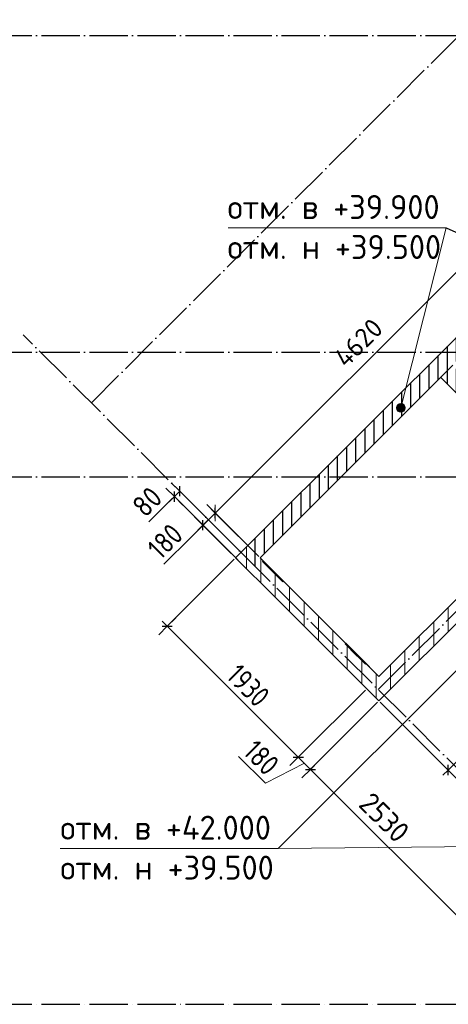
# Model space of a CAD drawing. Header units: millimetres. Extents: x -49773 to 2322955, y -3321 to 58485.
# Tile 426 of 580: x 1671375 to 1675838, y 6231 to 16495. Entities that reach past the tile are written whole.
import ezdxf

# ---------------------------------------------------------------- set-up
doc = ezdxf.new("R2010")
doc.units = ezdxf.units.MM
doc.header["$PDMODE"] = 65
doc.linetypes.add('______11', pattern=[500, 400, -50, 0, -50])
doc.linetypes.add('______5', pattern=[1100, 800, -100, 100, -100])
for name, color, linetype, lineweight in [('Высотная отметки_ общее', 7, 'Continuous', 13), ('Размерная линия_ общее', 7, 'Continuous', 13), ('Размерная линия_ общее_1', 7, 'Continuous', 13), ('СПДС_РАЗМЕРЫ', 152, 'Continuous', 25), ('Стена_ общее', 7, 'Continuous', 35), ('Стена_ Сборный элемент', 7, 'Continuous', 35), ('тонкая', 7, 'Continuous', 25)]:
    doc.layers.add(name, color=color, linetype=linetype, lineweight=lineweight)
doc.layers.add('Осевая линия_ общее', color=7, linetype='______5', lineweight=13, true_color=0xa0a0a0)
doc.styles.add('ISOCPEUR', font='txt')
doc.dimstyles.new('__________2', dxfattribs={"dimtxt": 250, "dimasz": 200, "dimexe": 0, "dimexo": 0, "dimgap": 100, "dimtad": 1, "dimdec": 0, "dimrnd": 1, "dimzin": 12, "dimdsep": 46, "dimtxsty": 'ISOCPEUR', "dimblk": 'ALL_ML_STRICH', "dimblk1": 'ALL_ML_STRICH', "dimblk2": 'ALL_ML_STRICH', "dimsah": 1, "dimcen": 0, "dimclrd": 7, "dimclre": 7, "dimclrt": 7, "dimadec": 0, "dimazin": 0, "dimtfac": 1, "dimtdec": 0, "dimtmove": 1, "dimatfit": 3, "dimfxl": 0, "dimtzin": 0, "dimlwd": 0, "dimlwe": 13, "dimarcsym": 0})

# ---------------------------------------------------------------- blocks, each defined once
blk = doc.blocks.new('ALL_ML_STRICH')
at = {"color": 0, "linetype": 'ByBlock', "lineweight": -2}
for p, q in [((-1, 0), (0.5, 0)), ((-0.3, -0.3), (0.3, 0.3)), ((0, -0.5), (0, 0.5))]:
    blk.add_line(p, q, dxfattribs=at)
blk = doc.blocks.new('*D972')
at = {"layer": 'Defpoints', "color": 0}
for p in [(1676677, 14620), (1677017, 14279), (1673751, 11013)]:
    blk.add_point(p, dxfattribs=at)
at = {"layer": 'СПДС_РАЗМЕРЫ', "color": 7, "lineweight": 13}
for p, q in [((1677017, 14279), (1676677, 14620)), ((1673751, 11013), (1673411, 11353))]:
    blk.add_line(p, q, dxfattribs=at)
at = {"layer": 'СПДС_РАЗМЕРЫ', "color": 7, "lineweight": 0}
blk.add_line((1673552, 11494), (1676536, 14478), dxfattribs=at)
at = {"layer": 'СПДС_РАЗМЕРЫ', "color": 7, "lineweight": 0, "xscale": 200, "yscale": 200, "zscale": 200}
for p, rotation in [((1676677, 14620), 45.00050986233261), ((1673411, 11353), 225.0005098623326)]:
    blk.add_blockref('ALL_ML_STRICH', p, dxfattribs=dict(at, rotation=rotation))
at = {"layer": 'СПДС_РАЗМЕРЫ', "color": 7, "insert": (1674903, 13128), "char_height": 200, "attachment_point": 5, "rotation": 45.0005, "style": 'ISOCPEUR'}
blk.add_mtext('4620', dxfattribs=at)

msp = doc.modelspace()

# ---------------------------------------------------------------- hatches: boundary and pattern name
at = {"layer": 'Высотная отметки_ общее', "linetype": 'Continuous', "lineweight": 13, "transparency": 33554687}
for points in [[(1675300.7, 12454.1), (1675380.2, 12419.5), (1675309.8, 12475.6)], [(1675303.3, 12431.3), (1675361.2, 12405.8), (1675300.7, 12454.1)], [(1675300.7, 12454.1), (1675361.2, 12405.8), (1675380.2, 12419.5)], [(1675338.5, 12403.3), (1675303.3, 12431.3), (1675317, 12412.4)], [(1675303.3, 12431.3), (1675338.5, 12403.3), (1675361.2, 12405.8)], [(1675309.8, 12475.6), (1675389.3, 12441), (1675328.8, 12489.3)], [(1675309.8, 12475.6), (1675380.2, 12419.5), (1675389.3, 12441)], [(1675328.8, 12489.3), (1675386.7, 12463.8), (1675351.6, 12491.8)], [(1675328.8, 12489.3), (1675389.3, 12441), (1675386.7, 12463.8)], [(1675351.6, 12491.8), (1675386.7, 12463.8), (1675373.1, 12482.7)]]:
    msp.add_hatch(color=7, dxfattribs=at).paths.add_polyline_path(points)
at = {"layer": 'тонкая'}
h = msp.add_hatch(dxfattribs=at)
h.set_pattern_fill('ANSI31', color=254, scale=30, angle=45)
edge = h.paths.add_edge_path()
edge.add_line((1674469.1, 11731), (1674723.7, 11731))
edge.add_line((1673878, 10885.3), (1674723.7, 11731))
edge.add_line((1673885.8, 10877.4), (1673878, 10885.3))
edge.add_line((1673885.8, 10736), (1673885.8, 10877.4))
edge.add_line((1673735.8, 10886), (1673885.8, 10736))
edge.add_line((1673735.8, 10886), (1673735.8, 10997.7))
edge.add_line((1673750.7, 11012.6), (1673735.8, 10997.7))
edge.add_line((1673750.7, 11012.6), (1674469.1, 11731))
edge = h.paths.add_edge_path()
edge.add_line((1675769.1, 13031), (1676385.8, 13647.8))
edge.add_line((1676385.8, 13393.2), (1676385.8, 13647.8))
edge.add_line((1676023.7, 13031), (1676385.8, 13393.2))
edge.add_line((1675769.1, 13031), (1676023.7, 13031))
edge = h.paths.add_edge_path()
edge.add_line((1677154, 14142.9), (1677017.5, 14279.4))
edge.add_arc((1677185.8, 14111.1), 45, 134.99841, 315.00159)
edge.add_line((1677635.8, 13661.1), (1677217.6, 14079.3))
edge.add_line((1677635.8, 13406.6), (1677635.8, 13661.1))
edge.add_line((1677017.5, 14024.9), (1677635.8, 13406.6))
edge.add_line((1676385.8, 13393.2), (1677017.5, 14024.9))
edge.add_line((1676385.8, 13393.2), (1676385.8, 13647.8))
edge.add_line((1676385.8, 13647.8), (1677017.5, 14279.4))
edge = h.paths.add_edge_path()
edge.add_line((1677635.8, 13406.6), (1678011.3, 13031))
edge.add_line((1677635.8, 13406.6), (1677635.8, 13661.1))
edge.add_line((1678265.9, 13031), (1677635.8, 13661.1))
edge.add_line((1678011.3, 13031), (1678265.9, 13031))
edge = h.paths.add_edge_path()
edge.add_line((1678011.3, 13031), (1678265.9, 13031))
edge.add_line((1678382.2, 12914.7), (1678265.9, 13031))
edge.add_line((1678445.9, 12851), (1678382.2, 12914.7))
edge.add_line((1678318.6, 12723.8), (1678445.9, 12851))
edge.add_line((1678254.9, 12787.4), (1678318.6, 12723.8))
edge.add_line((1678011.3, 13031), (1678254.9, 12787.4))
edge = h.paths.add_edge_path()
edge.add_line((1676385.8, 12139.2), (1676385.8, 12393.8))
edge.add_line((1677048.6, 11731), (1676385.8, 12393.8))
edge.add_line((1676794, 11731), (1677048.6, 11731))
edge.add_line((1676385.8, 12139.2), (1676794, 11731))
edge = h.paths.add_edge_path()
edge.add_line((1675758.8, 12766.2), (1676385.8, 12139.2))
edge.add_line((1675758.8, 12766.2), (1675886.1, 12893.5))
edge.add_line((1676385.8, 12393.8), (1675886.1, 12893.5))
edge.add_line((1676385.8, 12139.2), (1676385.8, 12393.8))
edge = h.paths.add_edge_path()
edge.add_line((1677198.6, 11731), (1677325.9, 11731))
edge.add_line((1676416.5, 10821.6), (1677325.9, 11731))
edge.add_line((1676416.5, 10821.6), (1676385.8, 10852.3))
edge.add_line((1676385.8, 10852.3), (1676385.8, 10918.3))
edge.add_line((1676996.3, 11528.8), (1676385.8, 10918.3))
edge.add_line((1676794, 11731), (1676996.3, 11528.8))
edge.add_line((1676794, 11731), (1677048.6, 11731))
edge.add_line((1677123.6, 11656), (1677048.6, 11731))
edge.add_line((1677198.6, 11731), (1677123.6, 11656))
edge = h.paths.add_edge_path()
edge.add_line((1676416.5, 10821.6), (1677325.9, 11731))
edge.add_line((1677325.9, 11731), (1677453.1, 11731))
edge.add_line((1676480.1, 10758), (1677453.1, 11731))
edge.add_line((1676480.1, 10758), (1676416.5, 10821.6))
edge = h.paths.add_edge_path()
edge.add_line((1677635.8, 12168.3), (1677198.6, 11731))
edge.add_line((1677635.8, 12041), (1677635.8, 12168.3))
edge.add_line((1677325.9, 11731), (1677635.8, 12041))
edge.add_line((1677198.6, 11731), (1677325.9, 11731))
edge = h.paths.add_edge_path()
edge.add_line((1677635.8, 11913.7), (1677635.8, 12041))
edge.add_line((1677453.1, 11731), (1677635.8, 11913.7))
edge.add_line((1677325.9, 11731), (1677453.1, 11731))
edge.add_line((1677325.9, 11731), (1677635.8, 12041))
edge = h.paths.add_edge_path()
edge.add_line((1677635.8, 12041), (1678318.6, 12723.8))
edge.add_line((1678318.6, 12723.8), (1678382.2, 12660.1))
edge.add_line((1677635.8, 11913.7), (1678382.2, 12660.1))
edge.add_line((1677635.8, 11913.7), (1677635.8, 12041))
edge = h.paths.add_edge_path()
edge.add_line((1678254.9, 12787.4), (1677635.8, 12168.3))
edge.add_line((1678254.9, 12787.4), (1678318.6, 12723.8))
edge.add_line((1677635.8, 12041), (1678318.6, 12723.8))
edge.add_line((1677635.8, 12041), (1677635.8, 12168.3))
edge = h.paths.add_edge_path()
edge.add_line((1680871.2, 15149.1), (1680807.6, 15212.8))
edge.add_line((1678753.1, 13031), (1680871.2, 15149.1))
edge.add_line((1678625.9, 13031), (1678753.1, 13031))
edge.add_line((1678625.9, 13031), (1680807.6, 15212.8))
edge = h.paths.add_edge_path()
edge.add_line((1678509.5, 12787.4), (1678445.9, 12851))
edge.add_line((1678445.9, 12851), (1678625.9, 13031))
edge.add_line((1678625.9, 13031), (1678753.1, 13031))
edge.add_line((1678509.5, 12787.4), (1678753.1, 13031))
edge = h.paths.add_edge_path()
edge.add_line((1678498.6, 13031), (1678382.2, 12914.7))
edge.add_line((1678498.6, 13031), (1678625.9, 13031))
edge.add_line((1678445.9, 12851), (1678625.9, 13031))
edge.add_line((1678445.9, 12851), (1678382.2, 12914.7))
edge = h.paths.add_edge_path()
edge.add_line((1678625.9, 13031), (1680807.6, 15212.8))
edge.add_line((1678498.6, 13031), (1678625.9, 13031))
edge.add_line((1679024.1, 13556.6), (1678498.6, 13031))
edge.add_arc((1679055.9, 13588.4), 45, 225.05693, 404.94281)
edge.add_line((1680744, 15276.4), (1679087.8, 13620.2))
edge.add_line((1680807.6, 15212.8), (1680744, 15276.4))
edge = h.paths.add_edge_path()
edge.add_line((1674469.1, 11731), (1675769.1, 13031))
edge.add_line((1675769.1, 13031), (1676023.7, 13031))
edge.add_line((1675886.1, 12893.5), (1676023.7, 13031))
edge.add_line((1675758.8, 12766.2), (1675886.1, 12893.5))
edge.add_line((1674723.7, 11731), (1675758.8, 12766.2))
edge.add_line((1674469.1, 11731), (1674723.7, 11731))
edge = h.paths.add_edge_path()
edge.add_line((1678318.6, 12723.8), (1678445.9, 12851))
edge.add_line((1678509.5, 12787.4), (1678445.9, 12851))
edge.add_line((1678382.2, 12660.1), (1678509.5, 12787.4))
edge.add_line((1678318.6, 12723.8), (1678382.2, 12660.1))
edge = h.paths.add_edge_path()
edge.add_line((1680807.6, 15212.8), (1680744, 15276.4))
edge.add_line((1681168.2, 15700.7), (1680744, 15276.4))
edge.add_line((1681231.9, 15637), (1681168.2, 15700.7))
edge.add_line((1680807.6, 15212.8), (1681231.9, 15637))
edge = h.paths.add_edge_path()
edge.add_line((1680807.6, 15212.8), (1681231.9, 15637))
edge.add_line((1681295.5, 15573.4), (1681231.9, 15637))
edge.add_line((1680871.2, 15149.1), (1681295.5, 15573.4))
edge.add_line((1680871.2, 15149.1), (1680807.6, 15212.8))

# ---------------------------------------------------------------- linework, layer by layer
at = {"layer": 'Высотная отметки_ общее', "color": 7, "linetype": 'Continuous', "lineweight": 13, "transparency": 33554687}
for p, q in [((1675309.8, 12475.6), (1675309.8, 12475.6)), ((1675373.1, 12482.7), (1675373.1, 12482.7)), ((1675317, 12412.4), (1675317, 12412.4)), ((1675380.2, 12419.5), (1675380.2, 12419.5))]:
    msp.add_line(p, q, dxfattribs=at)
for points in [[(1675345, 12447.6), (1675814.8, 14325.8), (1673546.7, 14325.8)], [(1677186, 7885.9), (1674065.8, 7855.7), (1671797.6, 7855.7)]]:
    msp.add_lwpolyline(points, dxfattribs=at)
msp.add_circle((1675345, 12447.6), 45, dxfattribs=at)
at = {"layer": 'Осевая линия_ общее', "color": 253, "linetype": '______11', "lineweight": -3, "true_color": 0xa0a0a0, "transparency": 33554687}
for p, q in [((1672122.2, 12502.5), (1680204.5, 20584.7)), ((1675108.3, 9513.5), (1683190.5, 17595.7)), ((1666099.6, 16331), (1677635.8, 16331)), ((1677873.1, 6748.7), (1671410.1, 13211.7)), ((1666099.6, 13031), (1687535.8, 13031)), ((1666099.6, 11731), (1687535.8, 11731)), ((1666099.6, 6231), (1687535.8, 6231))]:
    msp.add_line(p, q, dxfattribs=at)
at = {"layer": 'Размерная линия_ общее', "color": 253, "linetype": 'Continuous', "lineweight": -3, "true_color": 0xa0a0a0, "transparency": 33554687}
for p, q in [((1672985.1, 11523.6), (1672896.7, 11612)), ((1673041.6, 11580.2), (1672953.3, 11668.6)), ((1672985.1, 11523.6), (1673073.5, 11435.2)), ((1672985.1, 11523.6), (1673644.6, 10864.1)), ((1673041.6, 11580.2), (1673130, 11491.8)), ((1673041.6, 11580.2), (1673701.2, 10920.6)), ((1673410.6, 11352.7), (1673322.2, 11441.1)), ((1673283.3, 11225.4), (1673194.9, 11313.8)), ((1673410.6, 11352.7), (1673498.9, 11264.3)), ((1673283.3, 11225.4), (1673371.7, 11137)), ((1672910.6, 10172.5), (1672822.3, 10084.2)), ((1672910.6, 10172.5), (1672999, 10260.9)), ((1675835.5, 8673.2), (1675129.5, 9379.1)), ((1674275.4, 8807.8), (1674363.7, 8896.2)), ((1674275.4, 8807.8), (1674187, 8719.4)), ((1674402.6, 8680.5), (1674491, 8768.9)), ((1675835.5, 8673.2), (1675747.1, 8761.6)), ((1674402.6, 8680.5), (1674314.2, 8592.2)), ((1675835.5, 8673.2), (1675923.9, 8584.8))]:
    msp.add_line(p, q, dxfattribs=at)
at = {"layer": 'Размерная линия_ общее', "color": 7, "linetype": 'Continuous', "lineweight": 25, "transparency": 33554687}
for p, q in [((1673041.6, 11527.1), (1673041.6, 11633.2)), ((1672985.1, 11470.6), (1672985.1, 11576.6)), ((1673410.6, 11299.6), (1673410.6, 11405.7)), ((1673283.3, 11172.4), (1673283.3, 11278.4)), ((1672857.6, 10172.5), (1672963.7, 10172.5)), ((1674222.3, 8807.8), (1674328.4, 8807.8)), ((1675835.5, 8620.2), (1675835.5, 8726.2)), ((1674349.6, 8680.5), (1674455.7, 8680.5))]:
    msp.add_line(p, q, dxfattribs=at)
at = {"layer": 'Размерная линия_ общее', "color": 7, "linetype": 'Continuous', "lineweight": 13, "transparency": 33554687}
for p, q in [((1673013.4, 11551.9), (1672920.3, 11462)), ((1672985.1, 11523.6), (1672932, 11470.6)), ((1672985.1, 11523.6), (1673041.6, 11580.2)), ((1672920.3, 11462), (1672718.1, 11259.8)), ((1673283.3, 11225.4), (1673410.6, 11352.7)), ((1673346.9, 11289), (1673156.7, 11098.5)), ((1673283.3, 11225.4), (1673230.2, 11172.4)), ((1673156.7, 11098.5), (1672876.7, 10818.5)), ((1672910.6, 10172.5), (1672857.6, 10225.6)), ((1672910.6, 10172.5), (1674402.6, 8680.5)), ((1675835.5, 8673.2), (1677072.9, 9910.6)), ((1673652.9, 8814.9), (1673932.9, 8534.9)), ((1674339, 8744.2), (1673932.9, 8534.9)), ((1674402.6, 8680.5), (1676191.6, 6891.6)), ((1675835.5, 8673.2), (1675782.5, 8620.2))]:
    msp.add_line(p, q, dxfattribs=at)
at = {"layer": 'Размерная линия_ общее', "color": 253, "linetype": 'Continuous', "lineweight": -3, "true_color": 0xa0a0a0, "transparency": 33554687}
for points in [[(1673410.6, 11352.7), (1673449.2, 11314.1), (1673449.2, 11314.1), (1673863.8, 10899.4)], [(1673283.3, 11225.4), (1673310.4, 11198.3), (1673310.4, 11198.3), (1673578.1, 10930.6)], [(1672910.6, 10172.5), (1673122.1, 10384), (1673122.1, 10384), (1673609.3, 10871.1)], [(1674275.4, 8807.8), (1674287.4, 8819.8), (1674287.4, 8819.8), (1674974, 9506.4)], [(1674402.6, 8680.5), (1674414.7, 8692.6), (1674414.7, 8692.6), (1675101.2, 9379.1)]]:
    msp.add_lwpolyline(points, dxfattribs=at)
at = {"layer": 'Размерная линия_ общее_1', "color": 253, "linetype": 'Continuous', "lineweight": -3, "true_color": 0xa0a0a0, "transparency": 33554687}
for q in [(1674872, 9891.2), (1675013.5, 9749.8), (1675094.2, 9669.1)]:
    msp.add_line((1674942.8, 9820.5), q, dxfattribs=at)
msp.add_lwpolyline([(1673307.5, 10569.4), (1673336.9, 10598.8), (1673336.9, 10598.8), (1673588, 10849.9)], dxfattribs=at)
at = {"layer": 'Стена_ общее', "color": 7, "linetype": 'Continuous', "lineweight": 35, "transparency": 33554687}
for p, q in [((1673750.7, 11012.6), (1677017.5, 14279.4)), ((1673878, 10885.3), (1675886.1, 12893.5)), ((1675758.8, 12766.2), (1676996.3, 11528.7)), ((1676996.3, 11528.8), (1675115.4, 9647.8)), ((1673750.7, 11012.6), (1673623.4, 10885.3)), ((1673623.4, 10885.3), (1674033.5, 10475.2)), ((1674160.8, 10602.4), (1673878, 10885.3)), ((1675115.4, 9393.3), (1676480.1, 10758)), ((1675115.4, 9647.8), (1674160.8, 10602.4)), ((1674033.5, 10475.2), (1674988.1, 9520.6)), ((1674988.1, 9520.6), (1675115.4, 9393.3))]:
    msp.add_line(p, q, dxfattribs=at)
at = {"layer": 'Стена_ общее', "color": 253, "linetype": '______5', "lineweight": 18, "true_color": 0xababab, "transparency": 33554687}
for p, q in [((1673735.8, 10772.9), (1673735.8, 10997.7)), ((1674035.8, 10477.5), (1674035.8, 10727.4))]:
    msp.add_line(p, q, dxfattribs=at)
at = {"layer": 'Стена_ общее', "color": 253, "linetype": '______11', "lineweight": 18, "true_color": 0xababab, "transparency": 33554687}
for p, q in [((1673885.8, 10622.9), (1673885.8, 10877.4)), ((1675085.8, 9422.9), (1675085.8, 9618.3))]:
    msp.add_line(p, q, dxfattribs=at)
at = {"layer": 'Стена_ общее', "color": 253, "linetype": '______5', "lineweight": 18, "true_color": 0xababab, "transparency": 33554687}
for points in [[(1674185.8, 10322.9), (1674185.8, 10577.4), (1674185.8, 10577.4), (1674185.8, 10577.4), (1674185.8, 10577.4), (1674185.8, 10577.4)], [(1674335.8, 10172.9), (1674335.8, 10427.4), (1674335.8, 10427.4), (1674335.8, 10427.4), (1674335.8, 10427.4), (1674335.8, 10427.4)], [(1675835.8, 10113.7), (1675835.8, 10113.7), (1675835.8, 10113.7), (1675835.8, 10113.7), (1675835.8, 10368.3)], [(1675535.8, 9813.7), (1675535.8, 9813.7), (1675535.8, 9813.7), (1675535.8, 9813.7), (1675535.8, 10068.3)], [(1674935.8, 9572.9), (1674935.8, 9827.4), (1674935.8, 9827.4), (1674935.8, 9827.4)], [(1675235.8, 9513.7), (1675235.8, 9513.7), (1675235.8, 9513.7), (1675235.8, 9513.7), (1675235.8, 9768.3)]]:
    msp.add_lwpolyline(points, dxfattribs=at)
at = {"layer": 'Стена_ общее', "color": 253, "linetype": '______11', "lineweight": 18, "true_color": 0xababab, "transparency": 33554687}
for points in [[(1674485.8, 10022.9), (1674485.8, 10277.4), (1674485.8, 10277.4), (1674485.8, 10277.4), (1674485.8, 10277.4), (1674485.8, 10277.4)], [(1675685.8, 9963.7), (1675685.8, 9963.7), (1675685.8, 9963.7), (1675685.8, 9963.7), (1675685.8, 10218.3)], [(1674635.8, 9872.8), (1674635.8, 10127.4), (1674635.8, 10127.4), (1674635.8, 10127.4), (1674635.8, 10127.4), (1674635.8, 10127.4)], [(1674785.8, 9722.9), (1674785.8, 9977.4), (1674785.8, 9977.4), (1674785.8, 9977.4)], [(1675385.8, 9663.7), (1675385.8, 9663.7), (1675385.8, 9663.7), (1675385.8, 9663.7), (1675385.8, 9918.3)], [(1675085.8, 9618.3), (1675085.8, 9677.4), (1675085.8, 9677.4), (1675085.8, 9677.4)]]:
    msp.add_lwpolyline(points, dxfattribs=at)
at = {"layer": 'Стена_ Сборный элемент', "color": 7, "linetype": 'Continuous', "lineweight": 13, "transparency": 33554687}
for p, q in [((1673909.8, 10853.5), (1673902.7, 10846.4)), ((1673909.8, 10853.5), (1673902.7, 10846.4)), ((1673902.7, 10846.4), (1674114.8, 10634.3)), ((1674114.8, 10634.3), (1673902.7, 10846.4)), ((1673902.7, 10846.4), (1673902.7, 10846.4)), ((1673909.8, 10853.5), (1674121.9, 10641.3)), ((1674121.9, 10641.3), (1673909.8, 10853.5)), ((1673909.8, 10853.5), (1673909.8, 10853.5)), ((1673942.3, 10822.3), (1673935.2, 10815.3)), ((1673942.3, 10822.3), (1673935.2, 10815.3)), ((1674076.6, 10673.9), (1673935.2, 10815.3)), ((1673935.2, 10815.3), (1673935.2, 10815.3)), ((1673935.2, 10815.3), (1674076.6, 10673.9)), ((1674083.7, 10680.9), (1673942.3, 10822.3)), ((1673942.3, 10822.3), (1673942.3, 10822.3)), ((1673942.3, 10822.3), (1674083.7, 10680.9)), ((1674083.7, 10680.9), (1674076.6, 10673.9)), ((1674083.7, 10680.9), (1674076.6, 10673.9)), ((1674083.7, 10680.9), (1674083.7, 10680.9)), ((1674076.6, 10673.9), (1674076.6, 10673.9)), ((1674121.9, 10641.3), (1674114.8, 10634.3)), ((1674121.9, 10641.3), (1674114.8, 10634.3)), ((1674114.8, 10634.3), (1674114.8, 10634.3)), ((1674121.9, 10641.3), (1674121.9, 10641.3)), ((1674769.6, 9995), (1674762.5, 9988)), ((1674769.6, 9995), (1674762.5, 9988)), ((1674974.7, 9775.8), (1674762.5, 9988)), ((1674762.5, 9988), (1674762.5, 9988)), ((1674762.5, 9988), (1674974.7, 9775.8)), ((1674981.7, 9782.9), (1674769.6, 9995)), ((1674769.6, 9995), (1674769.6, 9995)), ((1674769.6, 9995), (1674981.7, 9782.9)), ((1674829.7, 9934.9), (1674822.6, 9927.9)), ((1674829.7, 9934.9), (1674822.6, 9927.9)), ((1674964.1, 9786.4), (1674822.6, 9927.9)), ((1674822.6, 9927.9), (1674822.6, 9927.9)), ((1674822.6, 9927.9), (1674964.1, 9786.4)), ((1674971.1, 9793.5), (1674829.7, 9934.9)), ((1674829.7, 9934.9), (1674829.7, 9934.9)), ((1674829.7, 9934.9), (1674971.1, 9793.5)), ((1674971.1, 9793.5), (1674964.1, 9786.4)), ((1674971.1, 9793.5), (1674964.1, 9786.4)), ((1674964.1, 9786.4), (1674964.1, 9786.4)), ((1674971.1, 9793.5), (1674971.1, 9793.5)), ((1674981.7, 9782.9), (1674974.7, 9775.8)), ((1674981.7, 9782.9), (1674974.7, 9775.8)), ((1674974.7, 9775.8), (1674974.7, 9775.8)), ((1674981.7, 9782.9), (1674981.7, 9782.9))]:
    msp.add_line(p, q, dxfattribs=at)
at = {"layer": 'тонкая'}
for p, q in [((1675814.8, 14325.8), (1677745.2, 13456.4)), ((1674065.8, 7855.7), (1676596.8, 10386.7))]:
    msp.add_line(p, q, dxfattribs=at)

# ---------------------------------------------------------------- texts
at = {"layer": 'Высотная отметки_ общее', "color": 7, "linetype": 'Continuous', "lineweight": 25, "transparency": 33554687, "char_height": 250, "width": 2395.897, "attachment_point": 7, "style": 'ISOCPEUR'}
for s, insert in [('{\\W0.9800;отм. в +39.900}', (1673539.8, 14417.5)), ('{\\W0.9800;отм. н +39.500}', (1673539.8, 14000.8)), ('{\\W0.9800;отм. в +42.000}', (1671797.6, 7947.4)), ('{\\W0.9800;отм. н +39.500}', (1671797.6, 7530.7))]:
    msp.add_mtext(s, dxfattribs=dict(at, insert=insert))
at = {"layer": 'Размерная линия_ общее', "color": 7, "linetype": 'Continuous', "lineweight": 25, "transparency": 33554687, "char_height": 220, "attachment_point": 7, "style": 'ISOCPEUR'}
for s, insert, width, rotation in [('\\W0.87;80', (1672682.7, 11295.2), 403.932, 45), ('\\W0.83;180', (1672841.4, 10853.8), 508.572, 45), ('{\\W0.8000;1930}', (1673513.1, 9640.8), 615.707, 315), ('\\W0.83;180', (1673688.2, 8850.3), 508.578, 315), ('\\W0.93;2530', (1674891.5, 8303.1), 718.097, 315)]:
    msp.add_mtext(s, dxfattribs=dict(at, insert=insert, width=width, rotation=rotation))

# ---------------------------------------------------------------- dimensions: what is measured, and where the dimension line sits
at = {"layer": 'СПДС_РАЗМЕРЫ'}
dim = msp.add_linear_dim(base=(1676677.4, 14619.5), p1=(1673750.7, 11012.6), p2=(1677017.5, 14279.4), angle=45.00051, dimstyle='__________2', override={"dimtxt": 200}, dxfattribs=at)
dim.commit()
dim.dimension.update_dxf_attribs({"geometry": '*D972', "text_midpoint": (1674902.5, 13127.5)})

doc.saveas('drawing.dxf')
